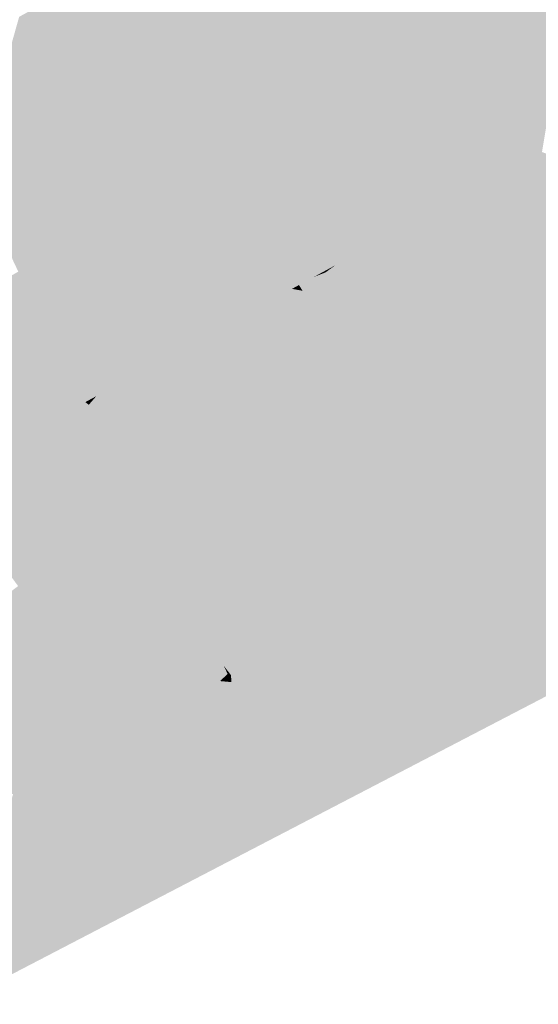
# Model space of a CAD drawing. Header units: metres. Extents: x 164696 to 183842, y 382615 to 387356.
# Tile 802 of 1056: x 182733.57 to 182735.34, y 386651.85 to 386655.22. Entities that reach past the tile are written whole.
import ezdxf

# ---------------------------------------------------------------- set-up
doc = ezdxf.new("R2010")
doc.units = ezdxf.units.M
doc.layers.add('C3D-SURFACE_TINSURFACE', color=7, linetype='Continuous')

msp = doc.modelspace()

# ---------------------------------------------------------------- linework, layer by layer
at = {"layer": 'C3D-SURFACE_TINSURFACE', "color": 11, "linetype": 'Continuous', "lineweight": -3, "true_color": 0xff8585}
for points in [[(182734.2919, 386655.1256), (182734.5322, 386655.7586), (182734.4949, 386655.7383)], [(182734.2919, 386655.1256), (182734.3035, 386655.0989), (182734.5322, 386655.7586)], [(182734.3035, 386655.0989), (182735.1917, 386655.5792), (182734.5322, 386655.7586)], [(182734.4204, 386655.6968), (182734.2623, 386655.1875), (182734.4577, 386655.7181)], [(182734.2919, 386655.1256), (182734.4577, 386655.7181), (182734.2623, 386655.1875)], [(182734.2919, 386655.1256), (182734.4949, 386655.7383), (182734.4577, 386655.7181)], [(182734.3832, 386655.6765), (182734.2316, 386655.2536), (182734.2623, 386655.1875)], [(182734.3832, 386655.6765), (182734.2623, 386655.1875), (182734.4204, 386655.6968)], [(182734.3035, 386655.0989), (182735.2277, 386655.5122), (182735.1917, 386655.5792)], [(182734.3035, 386655.0989), (182734.3151, 386655.0722), (182735.2277, 386655.5122)], [(182734.3151, 386655.0722), (182735.2409, 386655.4872), (182735.2277, 386655.5122)], [(182734.3151, 386655.0722), (182734.3268, 386655.0455), (182735.2409, 386655.4872)], [(182734.3268, 386655.0455), (182735.254, 386655.4622), (182735.2409, 386655.4872)], [(182734.3268, 386655.0455), (182734.3384, 386655.0188), (182735.254, 386655.4622)], [(182734.3384, 386655.0188), (182735.2671, 386655.4372), (182735.254, 386655.4622)], [(182734.3384, 386655.0188), (182734.3501, 386654.992), (182735.2671, 386655.4372)], [(182734.3501, 386654.992), (182735.2803, 386655.4122), (182735.2671, 386655.4372)], [(182734.3501, 386654.992), (182734.3617, 386654.9653), (182735.2803, 386655.4122)], [(182734.3617, 386654.9653), (182735.2934, 386655.3872), (182735.2803, 386655.4122)], [(182733.7875, 386655.3506), (182734.2623, 386655.1875), (182733.8247, 386655.3709)], [(182733.8247, 386655.3709), (182734.2623, 386655.1875), (182734.2316, 386655.2536)], [(182734.3617, 386654.9653), (182735.3065, 386655.3622), (182735.2934, 386655.3872)], [(182733.7502, 386655.3304), (182734.2623, 386655.1875), (182733.7875, 386655.3506)], [(182734.3617, 386654.9653), (182734.3816, 386654.9126), (182735.3065, 386655.3622)], [(182734.3816, 386654.9126), (182735.3197, 386655.3372), (182735.3065, 386655.3622)], [(182734.3816, 386654.9126), (182735.1317, 386654.6426), (182735.3197, 386655.3372)], [(182735.3328, 386655.3122), (182735.3197, 386655.3372), (182735.1317, 386654.6426)], [(182734.3035, 386655.0989), (182733.713, 386655.3102), (182733.6758, 386655.29)], [(182734.2919, 386655.1256), (182733.7502, 386655.3304), (182733.713, 386655.3102)], [(182734.3035, 386655.0989), (182734.2919, 386655.1256), (182733.713, 386655.3102)], [(182734.2919, 386655.1256), (182734.2623, 386655.1875), (182733.7502, 386655.3304)], [(182735.3328, 386655.3122), (182735.1317, 386654.6426), (182735.1689, 386654.6629)], [(182735.3328, 386655.3122), (182735.1689, 386654.6629), (182735.2062, 386654.6831)], [(182735.3509, 386655.2868), (182735.3328, 386655.3122), (182735.2062, 386654.6831)], [(182733.6386, 386655.2686), (182733.6013, 386655.2484), (182733.4379, 386654.601)], [(182733.6386, 386655.2686), (182733.4379, 386654.601), (182734.3384, 386655.0188)], [(182734.3151, 386655.0722), (182733.6758, 386655.29), (182733.6386, 386655.2686)], [(182734.3151, 386655.0722), (182733.6386, 386655.2686), (182734.3268, 386655.0455)], [(182733.6386, 386655.2686), (182734.3384, 386655.0188), (182734.3268, 386655.0455)], [(182734.3151, 386655.0722), (182734.3035, 386655.0989), (182733.6758, 386655.29)], [(182735.3863, 386655.2242), (182735.3509, 386655.2868), (182735.2062, 386654.6831)], [(182733.5641, 386655.2282), (182733.4044, 386654.6631), (182733.6013, 386655.2484)], [(182733.6013, 386655.2484), (182733.4044, 386654.6631), (182733.4379, 386654.601)], [(182735.3863, 386655.2242), (182735.2062, 386654.6831), (182735.2434, 386654.7033)], [(182735.3863, 386655.2242), (182735.2434, 386654.7033), (182735.2806, 386654.7236)], [(182735.4217, 386655.1615), (182735.3863, 386655.2242), (182735.2806, 386654.7236)], [(182735.4217, 386655.1615), (182735.2806, 386654.7236), (182735.3179, 386654.7438)], [(182735.4217, 386655.1615), (182735.3179, 386654.7438), (182735.3551, 386654.7651)], [(182734.3384, 386655.0188), (182733.4379, 386654.601), (182733.4558, 386654.5672)], [(182734.3384, 386655.0188), (182733.4558, 386654.5672), (182734.3501, 386654.992)], [(182734.3501, 386654.992), (182733.4558, 386654.5672), (182733.4737, 386654.5334)], [(182734.3501, 386654.992), (182733.4737, 386654.5334), (182734.3617, 386654.9653)], [(182734.3617, 386654.9653), (182733.4737, 386654.5334), (182734.3816, 386654.9126)], [(182734.3816, 386654.9126), (182733.4737, 386654.5334), (182733.4917, 386654.4996)], [(182734.3816, 386654.9126), (182733.4917, 386654.4996), (182733.5096, 386654.4658)], [(182734.3816, 386654.9126), (182733.5096, 386654.4658), (182734.4025, 386654.8585)], [(182734.3816, 386654.9126), (182735.0944, 386654.6224), (182735.1317, 386654.6426)], [(182734.3816, 386654.9126), (182734.4025, 386654.8585), (182735.0944, 386654.6224)], [(182734.4025, 386654.8585), (182733.5096, 386654.4658), (182733.5275, 386654.432)], [(182734.4025, 386654.8585), (182733.5275, 386654.432), (182734.4235, 386654.8045)], [(182734.4025, 386654.8585), (182735.0572, 386654.6022), (182735.0944, 386654.6224)], [(182734.4025, 386654.8585), (182734.4235, 386654.8045), (182735.0572, 386654.6022)], [(182734.4235, 386654.8045), (182733.5275, 386654.432), (182734.4375, 386654.7539)], [(182734.4235, 386654.8045), (182735.02, 386654.5808), (182735.0572, 386654.6022)], [(182734.4235, 386654.8045), (182734.9828, 386654.5606), (182735.02, 386654.5808)], [(182734.4235, 386654.8045), (182734.4488, 386654.7289), (182734.9828, 386654.5606)], [(182734.4235, 386654.8045), (182734.4375, 386654.7539), (182734.4488, 386654.7289)], [(182735.3551, 386654.7651), (182735.3179, 386654.7438), (182735.6856, 386654.6401)], [(182733.5434, 386654.3927), (182734.4375, 386654.7539), (182733.5275, 386654.432)], [(182733.5611, 386654.3554), (182734.4375, 386654.7539), (182733.5434, 386654.3927)], [(182733.5611, 386654.3554), (182734.2379, 386654.1538), (182734.4375, 386654.7539)], [(182734.4375, 386654.7539), (182734.2379, 386654.1538), (182734.4488, 386654.7289)], [(182734.4488, 386654.7289), (182734.2379, 386654.1538), (182734.2751, 386654.174)], [(182734.4488, 386654.7289), (182734.2751, 386654.174), (182734.4601, 386654.704)], [(182734.4488, 386654.7289), (182734.9455, 386654.5404), (182734.9828, 386654.5606)], [(182734.4488, 386654.7289), (182734.4601, 386654.704), (182734.9455, 386654.5404)], [(182735.3179, 386654.7438), (182735.2806, 386654.7236), (182735.7025, 386654.6086)], [(182735.3179, 386654.7438), (182735.7025, 386654.6086), (182735.6856, 386654.6401)], [(182734.4601, 386654.704), (182734.2751, 386654.174), (182734.3123, 386654.1943)], [(182734.4714, 386654.6791), (182734.4601, 386654.704), (182734.3123, 386654.1943)], [(182734.4601, 386654.704), (182734.4714, 386654.6791), (182734.9455, 386654.5404)], [(182735.2062, 386654.6831), (182735.744, 386654.5288), (182735.2434, 386654.7033)], [(182735.2806, 386654.7236), (182735.2434, 386654.7033), (182735.7232, 386654.5687)], [(182735.2434, 386654.7033), (182735.744, 386654.5288), (182735.7232, 386654.5687)], [(182735.2806, 386654.7236), (182735.7232, 386654.5687), (182735.7025, 386654.6086)], [(182734.4827, 386654.6541), (182734.4714, 386654.6791), (182734.3123, 386654.1943)], [(182734.4714, 386654.6791), (182734.9082, 386654.5202), (182734.9455, 386654.5404)], [(182734.4714, 386654.6791), (182734.4827, 386654.6541), (182734.9082, 386654.5202)], [(182735.7828, 386654.4557), (182735.1689, 386654.6629), (182735.1317, 386654.6426)], [(182735.2062, 386654.6831), (182735.1689, 386654.6629), (182735.7647, 386654.4888)], [(182735.7828, 386654.4557), (182735.7647, 386654.4888), (182735.1689, 386654.6629)], [(182735.2062, 386654.6831), (182735.7647, 386654.4888), (182735.744, 386654.5288)], [(182734.4827, 386654.6541), (182734.3123, 386654.1943), (182734.3496, 386654.2145)], [(182734.494, 386654.6292), (182734.4827, 386654.6541), (182734.3496, 386654.2145)], [(182734.494, 386654.6292), (182734.3496, 386654.2145), (182734.3868, 386654.2347)], [(182734.494, 386654.6292), (182734.3868, 386654.2347), (182734.5236, 386654.5623)], [(182734.4827, 386654.6541), (182734.871, 386654.4999), (182734.9082, 386654.5202)], [(182734.494, 386654.6292), (182734.871, 386654.4999), (182734.4827, 386654.6541)], [(182734.494, 386654.6292), (182734.8337, 386654.4797), (182734.871, 386654.4999)], [(182734.494, 386654.6292), (182734.5236, 386654.5623), (182734.8337, 386654.4797)], [(182735.8009, 386654.4215), (182735.1317, 386654.6426), (182735.0944, 386654.6224)], [(182735.8009, 386654.4215), (182735.7828, 386654.4557), (182735.1317, 386654.6426)], [(182735.5581, 386653.6615), (182735.0572, 386654.6022), (182735.02, 386654.5808)], [(182735.5954, 386653.6817), (182735.0944, 386654.6224), (182735.0572, 386654.6022)], [(182735.5581, 386653.6615), (182735.5954, 386653.6817), (182735.0572, 386654.6022)], [(182735.819, 386654.3873), (182735.0944, 386654.6224), (182735.5954, 386653.6817)], [(182735.819, 386654.3873), (182735.8009, 386654.4215), (182735.0944, 386654.6224)], [(182734.5236, 386654.5623), (182734.3868, 386654.2347), (182734.4241, 386654.2549)], [(182734.5236, 386654.5623), (182734.4241, 386654.2549), (182734.4614, 386654.2752)], [(182734.5546, 386654.4966), (182734.5236, 386654.5623), (182734.4614, 386654.2752)], [(182734.5236, 386654.5623), (182734.7965, 386654.4595), (182734.8337, 386654.4797)], [(182734.5236, 386654.5623), (182734.5546, 386654.4966), (182734.7965, 386654.4595)], [(182734.786, 386653.9531), (182734.9828, 386654.5606), (182734.7698, 386653.987)], [(182734.7698, 386653.987), (182734.9828, 386654.5606), (182734.9455, 386654.5404)], [(182734.786, 386653.9531), (182734.8022, 386653.9192), (182734.9828, 386654.5606)], [(182734.8022, 386653.9192), (182734.8185, 386653.8853), (182735.02, 386654.5808)], [(182734.8022, 386653.9192), (182735.02, 386654.5808), (182734.9828, 386654.5606)], [(182734.8185, 386653.8853), (182735.5581, 386653.6615), (182735.02, 386654.5808)], [(182734.7698, 386653.987), (182734.9455, 386654.5404), (182734.9082, 386654.5202)], [(182734.5546, 386654.4966), (182734.4614, 386654.2752), (182734.48, 386654.2858)], [(182734.5546, 386654.4966), (182734.48, 386654.2858), (182734.5166, 386654.3608)], [(182734.5791, 386654.4422), (182734.5546, 386654.4966), (182734.5166, 386654.3608)], [(182734.5546, 386654.4966), (182734.7593, 386654.4392), (182734.7965, 386654.4595)], [(182734.7221, 386654.4179), (182734.7593, 386654.4392), (182734.5546, 386654.4966)], [(182734.7221, 386654.4179), (182734.5546, 386654.4966), (182734.5791, 386654.4422)], [(182734.7243, 386654.0778), (182734.744, 386654.039), (182734.871, 386654.4999)], [(182734.7243, 386654.0778), (182734.871, 386654.4999), (182734.8337, 386654.4797)], [(182734.7698, 386653.987), (182734.9082, 386654.5202), (182734.744, 386654.039)], [(182734.744, 386654.039), (182734.9082, 386654.5202), (182734.871, 386654.4999)], [(182734.6846, 386654.1674), (182734.7046, 386654.1166), (182734.7965, 386654.4595)], [(182734.6846, 386654.1674), (182734.7965, 386654.4595), (182734.7593, 386654.4392)], [(182734.7046, 386654.1166), (182734.7243, 386654.0778), (182734.8337, 386654.4797)], [(182734.7046, 386654.1166), (182734.8337, 386654.4797), (182734.7965, 386654.4595)], [(182734.5791, 386654.4422), (182734.5166, 386654.3608), (182734.5245, 386654.3434)], [(182734.5791, 386654.4422), (182734.5245, 386654.3434), (182734.5225, 386654.3095)], [(182734.5791, 386654.4422), (182734.5225, 386654.3095), (182734.5358, 386654.3167)], [(182734.5905, 386654.4124), (182734.5791, 386654.4422), (182734.5358, 386654.3167)], [(182734.7221, 386654.4179), (182734.5791, 386654.4422), (182734.6848, 386654.3977)], [(182734.6848, 386654.3977), (182734.5791, 386654.4422), (182734.5905, 386654.4124)], [(182734.6608, 386654.2194), (182734.6846, 386654.1674), (182734.7593, 386654.4392)], [(182734.6608, 386654.2194), (182734.7593, 386654.4392), (182734.7221, 386654.4179)], [(182734.5905, 386654.4124), (182734.5358, 386654.3167), (182734.573, 386654.337)], [(182734.6019, 386654.3826), (182734.5905, 386654.4124), (182734.573, 386654.337)], [(182734.6848, 386654.3977), (182734.5905, 386654.4124), (182734.6475, 386654.3774)], [(182734.5905, 386654.4124), (182734.6019, 386654.3826), (182734.6475, 386654.3774)], [(182734.6247, 386654.3231), (182734.6371, 386654.2714), (182734.6848, 386654.3977)], [(182734.6247, 386654.3231), (182734.6848, 386654.3977), (182734.6475, 386654.3774)], [(182734.6371, 386654.2714), (182734.6608, 386654.2194), (182734.6848, 386654.3977)], [(182734.6608, 386654.2194), (182734.7221, 386654.4179), (182734.6848, 386654.3977)], [(182734.6019, 386654.3826), (182734.573, 386654.337), (182734.6103, 386654.3572)], [(182734.6133, 386654.3528), (182734.6103, 386654.3572), (182734.573, 386654.337)], [(182734.6019, 386654.3826), (182734.6103, 386654.3572), (182734.6475, 386654.3774)], [(182734.6133, 386654.3528), (182734.6475, 386654.3774), (182734.6103, 386654.3572)], [(182734.6247, 386654.3231), (182734.6475, 386654.3774), (182734.6133, 386654.3528)], [(182733.5611, 386654.3554), (182733.1085, 386654.1), (182733.5788, 386654.3182)], [(182733.5611, 386654.3554), (182733.5788, 386654.3182), (182734.2007, 386654.1336)], [(182733.5611, 386654.3554), (182734.2007, 386654.1336), (182734.2379, 386654.1538)], [(182734.6371, 386654.2714), (182734.573, 386654.337), (182734.5358, 386654.3167)], [(182734.6247, 386654.3231), (182734.6133, 386654.3528), (182734.573, 386654.337)], [(182734.6371, 386654.2714), (182734.6247, 386654.3231), (182734.573, 386654.337)], [(182733.5788, 386654.3182), (182733.1085, 386654.1), (182733.1222, 386654.0766)], [(182733.5788, 386654.3182), (182733.1222, 386654.0766), (182733.1359, 386654.0531)], [(182733.5966, 386654.281), (182733.5788, 386654.3182), (182733.1359, 386654.0531)], [(182733.5788, 386654.3182), (182734.1634, 386654.1122), (182734.2007, 386654.1336)], [(182733.5966, 386654.281), (182734.1634, 386654.1122), (182733.5788, 386654.3182)], [(182734.6371, 386654.2714), (182734.5358, 386654.3167), (182734.5225, 386654.3095)], [(182734.6371, 386654.2714), (182734.5225, 386654.3095), (182734.5352, 386654.2899)], [(182734.6371, 386654.2714), (182734.5352, 386654.2899), (182734.5442, 386654.2748)], [(182733.5966, 386654.281), (182733.1359, 386654.0531), (182733.1496, 386654.0297)], [(182733.6143, 386654.2437), (182733.5966, 386654.281), (182733.1496, 386654.0297)], [(182733.5966, 386654.281), (182734.1261, 386654.092), (182734.1634, 386654.1122)], [(182733.6143, 386654.2437), (182734.1261, 386654.092), (182733.5966, 386654.281)], [(182734.6846, 386654.1674), (182734.4614, 386654.2752), (182734.4241, 386654.2549)], [(182734.6608, 386654.2194), (182734.48, 386654.2858), (182734.4614, 386654.2752)], [(182734.6846, 386654.1674), (182734.6608, 386654.2194), (182734.4614, 386654.2752)], [(182734.6608, 386654.2194), (182734.5442, 386654.2748), (182734.48, 386654.2858)], [(182734.6371, 386654.2714), (182734.5442, 386654.2748), (182734.6608, 386654.2194)], [(182733.6143, 386654.2437), (182733.1496, 386654.0297), (182733.1698, 386653.9918)], [(182733.6321, 386654.2065), (182733.6143, 386654.2437), (182733.1698, 386653.9918)], [(182733.6143, 386654.2437), (182734.0889, 386654.0718), (182734.1261, 386654.092)], [(182733.6143, 386654.2437), (182733.6321, 386654.2065), (182734.0889, 386654.0718)], [(182734.7046, 386654.1166), (182734.3868, 386654.2347), (182734.3496, 386654.2145)], [(182734.7046, 386654.1166), (182734.4241, 386654.2549), (182734.3868, 386654.2347)], [(182734.6846, 386654.1674), (182734.4241, 386654.2549), (182734.7046, 386654.1166)], [(182733.6321, 386654.2065), (182733.1698, 386653.9918), (182733.1868, 386653.9614)], [(182733.6321, 386654.2065), (182733.1868, 386653.9614), (182733.6498, 386654.1693)], [(182733.6321, 386654.2065), (182734.0516, 386654.0515), (182734.0889, 386654.0718)], [(182733.6321, 386654.2065), (182733.6498, 386654.1693), (182734.0516, 386654.0515)], [(182734.744, 386654.039), (182734.3123, 386654.1943), (182734.2751, 386654.174)], [(182734.7243, 386654.0778), (182734.3496, 386654.2145), (182734.3123, 386654.1943)], [(182734.744, 386654.039), (182734.7243, 386654.0778), (182734.3123, 386654.1943)], [(182734.7046, 386654.1166), (182734.3496, 386654.2145), (182734.7243, 386654.0778)], [(182733.1868, 386653.9614), (182733.2038, 386653.931), (182733.6498, 386654.1693)], [(182733.6498, 386654.1693), (182733.2038, 386653.931), (182733.2207, 386653.9007)], [(182733.6498, 386654.1693), (182733.2207, 386653.9007), (182733.6679, 386654.1383)], [(182734.0516, 386654.0515), (182733.6498, 386654.1693), (182733.6679, 386654.1383)], [(182734.7698, 386653.987), (182734.2751, 386654.174), (182734.2379, 386654.1538)], [(182734.7698, 386653.987), (182734.744, 386654.039), (182734.2751, 386654.174)], [(182733.2207, 386653.9007), (182733.5675, 386653.7863), (182733.6679, 386654.1383)], [(182733.6861, 386654.1052), (182733.6679, 386654.1383), (182733.5675, 386653.7863)], [(182734.0144, 386654.0313), (182734.0516, 386654.0515), (182733.6679, 386654.1383)], [(182734.0144, 386654.0313), (182733.6679, 386654.1383), (182733.6861, 386654.1052)], [(182734.8022, 386653.9192), (182734.2007, 386654.1336), (182734.1634, 386654.1122)], [(182734.786, 386653.9531), (182734.2379, 386654.1538), (182734.2007, 386654.1336)], [(182734.8022, 386653.9192), (182734.786, 386653.9531), (182734.2007, 386654.1336)], [(182734.786, 386653.9531), (182734.7698, 386653.987), (182734.2379, 386654.1538)], [(182733.6047, 386653.8077), (182733.6861, 386654.1052), (182733.5675, 386653.7863)], [(182733.7042, 386654.0721), (182733.6861, 386654.1052), (182733.6047, 386653.8077)], [(182734.0144, 386654.0313), (182733.6861, 386654.1052), (182733.9772, 386654.0111)], [(182733.7042, 386654.0721), (182733.9772, 386654.0111), (182733.6861, 386654.1052)], [(182733.9612, 386653.5846), (182733.9779, 386653.5498), (182734.1261, 386654.092)], [(182733.9612, 386653.5846), (182734.1261, 386654.092), (182734.0889, 386654.0718)], [(182733.9958, 386653.5151), (182734.1634, 386654.1122), (182733.9779, 386653.5498)], [(182733.9779, 386653.5498), (182734.1634, 386654.1122), (182734.1261, 386654.092)], [(182733.9958, 386653.5151), (182734.8022, 386653.9192), (182734.1634, 386654.1122)], [(182733.7042, 386654.0721), (182733.6047, 386653.8077), (182733.642, 386653.8279)], [(182733.7223, 386654.039), (182733.7042, 386654.0721), (182733.642, 386653.8279)], [(182733.7042, 386654.0721), (182733.94, 386653.9908), (182733.9772, 386654.0111)], [(182733.7223, 386654.039), (182733.94, 386653.9908), (182733.7042, 386654.0721)], [(182733.9416, 386653.6252), (182733.9612, 386653.5846), (182734.0889, 386654.0718)], [(182733.9416, 386653.6252), (182734.0889, 386654.0718), (182734.0516, 386654.0515)], [(182733.7223, 386654.039), (182733.642, 386653.8279), (182733.6793, 386653.8481)], [(182733.7405, 386654.006), (182733.7223, 386654.039), (182733.6793, 386653.8481)], [(182733.7223, 386654.039), (182733.9027, 386653.9706), (182733.94, 386653.9908)], [(182733.7223, 386654.039), (182733.7405, 386654.006), (182733.9027, 386653.9706)], [(182734.0144, 386654.0313), (182733.9025, 386653.7064), (182733.922, 386653.6658)], [(182734.0144, 386654.0313), (182733.9772, 386654.0111), (182733.9025, 386653.7064)], [(182733.9416, 386653.6252), (182734.0516, 386654.0515), (182733.922, 386653.6658)], [(182734.0144, 386654.0313), (182733.922, 386653.6658), (182734.0516, 386654.0515)], [(182733.7405, 386654.006), (182733.6793, 386653.8481), (182733.7165, 386653.8684)], [(182733.7405, 386654.006), (182733.7165, 386653.8684), (182733.7586, 386653.9729)], [(182733.7405, 386654.006), (182733.8654, 386653.9493), (182733.9027, 386653.9706)], [(182733.7405, 386654.006), (182733.7586, 386653.9729), (182733.8654, 386653.9493)], [(182733.8829, 386653.7469), (182733.94, 386653.9908), (182733.8668, 386653.7849)], [(182733.94, 386653.9908), (182733.9027, 386653.9706), (182733.8668, 386653.7849)], [(182733.8829, 386653.7469), (182733.9025, 386653.7064), (182733.9772, 386654.0111)], [(182733.8829, 386653.7469), (182733.9772, 386654.0111), (182733.94, 386653.9908)], [(182733.7586, 386653.9729), (182733.7165, 386653.8684), (182733.7537, 386653.8886)], [(182733.7586, 386653.9729), (182733.7537, 386653.8886), (182733.781, 386653.9375)], [(182733.7586, 386653.9729), (182733.8282, 386653.929), (182733.8654, 386653.9493)], [(182733.7586, 386653.9729), (182733.781, 386653.9375), (182733.8282, 386653.929)], [(182733.9027, 386653.9706), (182733.8453, 386653.8231), (182733.8668, 386653.7849)], [(182733.9027, 386653.9706), (182733.8654, 386653.9493), (182733.8453, 386653.8231)], [(182733.781, 386653.9375), (182733.7537, 386653.8886), (182733.7909, 386653.9088)], [(182733.781, 386653.9375), (182733.7909, 386653.9088), (182733.8282, 386653.929)], [(182733.8282, 386653.929), (182733.7909, 386653.9088), (182733.8024, 386653.8994)], [(182733.8282, 386653.929), (182733.8024, 386653.8994), (182733.8239, 386653.8612)], [(182733.8654, 386653.9493), (182733.8239, 386653.8612), (182733.8453, 386653.8231)], [(182733.8282, 386653.929), (182733.8239, 386653.8612), (182733.8654, 386653.9493)], [(182734.8022, 386653.9192), (182733.9958, 386653.5151), (182734.8185, 386653.8853)], [(182733.2207, 386653.9007), (182733.5303, 386653.7661), (182733.5675, 386653.7863)], [(182733.7537, 386653.8886), (182733.7165, 386653.8684), (182733.8239, 386653.8612)], [(182733.7909, 386653.9088), (182733.7537, 386653.8886), (182733.8024, 386653.8994)], [(182733.7537, 386653.8886), (182733.8239, 386653.8612), (182733.8024, 386653.8994)], [(182734.0138, 386653.4804), (182734.8185, 386653.8853), (182733.9958, 386653.5151)], [(182734.0138, 386653.4804), (182734.837, 386653.835), (182734.8185, 386653.8853)], [(182734.8185, 386653.8853), (182734.837, 386653.835), (182734.8544, 386653.8009)], [(182735.4835, 386653.621), (182734.8185, 386653.8853), (182734.8544, 386653.8009)], [(182735.4835, 386653.621), (182735.5207, 386653.6413), (182734.8185, 386653.8853)], [(182735.5207, 386653.6413), (182735.5581, 386653.6615), (182734.8185, 386653.8853)], [(182733.7165, 386653.8684), (182733.6793, 386653.8481), (182733.8453, 386653.8231)], [(182733.7165, 386653.8684), (182733.8453, 386653.8231), (182733.8239, 386653.8612)], [(182733.8829, 386653.7469), (182733.642, 386653.8279), (182733.6047, 386653.8077)], [(182733.8829, 386653.7469), (182733.6793, 386653.8481), (182733.642, 386653.8279)], [(182733.6793, 386653.8481), (182733.8668, 386653.7849), (182733.8453, 386653.8231)], [(182733.8829, 386653.7469), (182733.8668, 386653.7849), (182733.6793, 386653.8481)], [(182734.0317, 386653.4457), (182734.837, 386653.835), (182734.0138, 386653.4804)], [(182734.0497, 386653.4111), (182734.837, 386653.835), (182734.0317, 386653.4457)], [(182734.0497, 386653.4111), (182734.8544, 386653.8009), (182734.837, 386653.835)], [(182733.45, 386653.4615), (182733.922, 386653.6658), (182733.5675, 386653.7863)], [(182733.45, 386653.4615), (182733.5675, 386653.7863), (182733.5303, 386653.7661)], [(182733.9025, 386653.7064), (182733.6047, 386653.8077), (182733.5675, 386653.7863)], [(182733.9025, 386653.7064), (182733.5675, 386653.7863), (182733.922, 386653.6658)], [(182733.9025, 386653.7064), (182733.8829, 386653.7469), (182733.6047, 386653.8077)], [(182734.0497, 386653.4111), (182734.0873, 386653.3495), (182734.8544, 386653.8009)], [(182734.0873, 386653.3495), (182734.8718, 386653.7667), (182734.8544, 386653.8009)], [(182735.4461, 386653.6008), (182734.8544, 386653.8009), (182734.8718, 386653.7667)], [(182735.4461, 386653.6008), (182735.4835, 386653.621), (182734.8544, 386653.8009)], [(182734.7, 386653.1962), (182734.8718, 386653.7667), (182734.0873, 386653.3495)], [(182734.7, 386653.1962), (182734.8935, 386653.7126), (182734.8718, 386653.7667)], [(182735.3715, 386653.5604), (182734.8718, 386653.7667), (182734.9074, 386653.6882)], [(182734.8718, 386653.7667), (182734.8935, 386653.7126), (182734.9074, 386653.6882)], [(182735.3715, 386653.5604), (182735.4089, 386653.5806), (182734.8718, 386653.7667)], [(182735.4461, 386653.6008), (182734.8718, 386653.7667), (182735.4089, 386653.5806)], [(182734.7, 386653.1962), (182734.7373, 386653.2164), (182734.8935, 386653.7126)], [(182734.7373, 386653.2164), (182734.7746, 386653.2367), (182734.8935, 386653.7126)], [(182734.7746, 386653.2367), (182734.9074, 386653.6882), (182734.8935, 386653.7126)], [(182734.7746, 386653.2367), (182734.9212, 386653.6638), (182734.9074, 386653.6882)], [(182735.3715, 386653.5604), (182734.9074, 386653.6882), (182734.9212, 386653.6638)], [(182733.9416, 386653.6252), (182733.922, 386653.6658), (182733.45, 386653.4615)], [(182734.7746, 386653.2367), (182734.8119, 386653.2569), (182734.9212, 386653.6638)], [(182734.8119, 386653.2569), (182734.9351, 386653.6394), (182734.9212, 386653.6638)], [(182735.3342, 386653.5401), (182734.9212, 386653.6638), (182734.9351, 386653.6394)], [(182735.3342, 386653.5401), (182735.3715, 386653.5604), (182734.9212, 386653.6638)], [(182733.9416, 386653.6252), (182733.45, 386653.4615), (182733.4878, 386653.378)], [(182733.5023, 386653.3582), (182733.9416, 386653.6252), (182733.4878, 386653.378)], [(182733.5023, 386653.3582), (182733.5169, 386653.3383), (182733.9416, 386653.6252)], [(182733.5169, 386653.3383), (182733.9612, 386653.5846), (182733.9416, 386653.6252)], [(182734.8492, 386653.2771), (182734.9351, 386653.6394), (182734.8119, 386653.2569)], [(182734.8492, 386653.2771), (182734.9604, 386653.6021), (182734.9351, 386653.6394)], [(182735.3342, 386653.5401), (182734.9351, 386653.6394), (182734.9604, 386653.6021)], [(182733.5169, 386653.3383), (182733.5314, 386653.3185), (182733.9612, 386653.5846)], [(182733.5314, 386653.3185), (182733.9779, 386653.5498), (182733.9612, 386653.5846)], [(182734.8866, 386653.2974), (182734.9604, 386653.6021), (182734.8492, 386653.2771)], [(182734.8866, 386653.2974), (182734.973, 386653.5785), (182734.9604, 386653.6021)], [(182735.2596, 386653.4997), (182734.9604, 386653.6021), (182735.0545, 386653.5026)], [(182735.2596, 386653.4997), (182735.2969, 386653.5199), (182734.9604, 386653.6021)], [(182735.2969, 386653.5199), (182735.3342, 386653.5401), (182734.9604, 386653.6021)], [(182734.9604, 386653.6021), (182734.973, 386653.5785), (182735.0545, 386653.5026)], [(182733.5314, 386653.3185), (182733.5459, 386653.2986), (182733.9779, 386653.5498)], [(182733.5459, 386653.2986), (182733.5935, 386653.246), (182733.9779, 386653.5498)], [(182733.5935, 386653.246), (182733.9958, 386653.5151), (182733.9779, 386653.5498)], [(182734.8866, 386653.2974), (182734.9238, 386653.3176), (182734.973, 386653.5785)], [(182734.9238, 386653.3176), (182734.9949, 386653.5368), (182734.973, 386653.5785)], [(182734.973, 386653.5785), (182734.9949, 386653.5368), (182735.0545, 386653.5026)], [(182735.3342, 386653.5401), (182736.3798, 386653.4269), (182735.3715, 386653.5604)], [(182734.0138, 386653.4804), (182733.9958, 386653.5151), (182733.5935, 386653.246)], [(182734.9612, 386653.3378), (182734.9949, 386653.5368), (182734.9238, 386653.3176)], [(182734.9612, 386653.3378), (182734.9984, 386653.3581), (182734.9949, 386653.5368)], [(182734.9984, 386653.3581), (182735.0358, 386653.3783), (182734.9949, 386653.5368)], [(182735.0358, 386653.3783), (182735.0545, 386653.5026), (182734.9949, 386653.5368)], [(182735.2596, 386653.4997), (182736.3798, 386653.4269), (182735.2969, 386653.5199)], [(182735.2969, 386653.5199), (182736.3798, 386653.4269), (182735.3342, 386653.5401)], [(182734.0138, 386653.4804), (182733.5935, 386653.246), (182733.6336, 386653.1919)], [(182734.0317, 386653.4457), (182734.0138, 386653.4804), (182733.6336, 386653.1919)], [(182735.0358, 386653.3783), (182735.0731, 386653.3985), (182735.0545, 386653.5026)], [(182735.0731, 386653.3985), (182735.1104, 386653.4187), (182735.0545, 386653.5026)], [(182735.1104, 386653.4187), (182735.1477, 386653.439), (182735.0545, 386653.5026)], [(182735.1477, 386653.439), (182735.185, 386653.4592), (182735.0545, 386653.5026)], [(182735.2223, 386653.4794), (182735.0545, 386653.5026), (182735.185, 386653.4592)], [(182735.2223, 386653.4794), (182735.2596, 386653.4997), (182735.0545, 386653.5026)], [(182735.2223, 386653.4794), (182736.3798, 386653.4269), (182735.2596, 386653.4997)], [(182735.1477, 386653.439), (182734.541, 386652.5289), (182735.185, 386653.4592)], [(182735.185, 386653.4592), (182734.541, 386652.5289), (182736.3798, 386653.4269)], [(182735.2223, 386653.4794), (182735.185, 386653.4592), (182736.3798, 386653.4269)], [(182733.3414, 386651.8467), (182736.3798, 386653.4269), (182734.541, 386652.5289)], [(182734.0317, 386653.4457), (182733.6336, 386653.1919), (182733.6936, 386653.1372)], [(182734.0497, 386653.4111), (182734.0317, 386653.4457), (182733.6936, 386653.1372)], [(182735.1104, 386653.4187), (182734.541, 386652.5289), (182735.1477, 386653.439)], [(182735.0731, 386653.3985), (182734.541, 386652.5289), (182735.1104, 386653.4187)], [(182734.0497, 386653.4111), (182733.6936, 386653.1372), (182734.0676, 386653.3764)], [(182734.0497, 386653.4111), (182734.0676, 386653.3764), (182734.0873, 386653.3495)], [(182735.0358, 386653.3783), (182734.541, 386652.5289), (182735.0731, 386653.3985)], [(182734.0676, 386653.3764), (182733.6936, 386653.1372), (182733.7092, 386653.1113)], [(182734.0676, 386653.3764), (182733.7092, 386653.1113), (182734.0873, 386653.3495)], [(182734.0873, 386653.3495), (182733.7092, 386653.1113), (182734.1081, 386653.3134)], [(182734.0873, 386653.3495), (182734.1081, 386653.3134), (182734.6627, 386653.176)], [(182734.7, 386653.1962), (182734.0873, 386653.3495), (182734.6627, 386653.176)], [(182734.9984, 386653.3581), (182734.541, 386652.5289), (182735.0358, 386653.3783)], [(182734.9612, 386653.3378), (182734.541, 386652.5289), (182734.9984, 386653.3581)], [(182734.1081, 386653.3134), (182733.7092, 386653.1113), (182733.7248, 386653.0854)], [(182734.1081, 386653.3134), (182733.7248, 386653.0854), (182733.7404, 386653.0596)], [(182734.129, 386653.2774), (182734.1081, 386653.3134), (182733.7404, 386653.0596)], [(182734.129, 386653.2774), (182734.6254, 386653.1558), (182734.1081, 386653.3134)], [(182734.6254, 386653.1558), (182734.6627, 386653.176), (182734.1081, 386653.3134)], [(182734.9612, 386653.3378), (182734.9238, 386653.3176), (182734.541, 386652.5289)], [(182734.8866, 386653.2974), (182734.541, 386652.5289), (182734.9238, 386653.3176)], [(182732.8421, 386652.7334), (182733.6336, 386653.1919), (182733.5604, 386653.2788)], [(182733.5604, 386653.2788), (182733.5935, 386653.246), (182733.5459, 386653.2986)], [(182733.5604, 386653.2788), (182733.6336, 386653.1919), (182733.5935, 386653.246)], [(182734.129, 386653.2774), (182733.7404, 386653.0596), (182733.7749, 386653.013)], [(182734.1499, 386653.2413), (182734.129, 386653.2774), (182733.7749, 386653.013)], [(182734.129, 386653.2774), (182734.1499, 386653.2413), (182734.5881, 386653.1355)], [(182734.129, 386653.2774), (182734.5881, 386653.1355), (182734.6254, 386653.1558)], [(182734.8866, 386653.2974), (182734.8492, 386653.2771), (182734.541, 386652.5289)], [(182734.8492, 386653.2771), (182734.8119, 386653.2569), (182734.541, 386652.5289)], [(182734.7746, 386653.2367), (182734.541, 386652.5289), (182734.8119, 386653.2569)], [(182734.1691, 386653.2044), (182734.1499, 386653.2413), (182733.7749, 386653.013)], [(182734.1691, 386653.2044), (182734.5508, 386653.1153), (182734.1499, 386653.2413)], [(182734.1499, 386653.2413), (182734.5508, 386653.1153), (182734.5881, 386653.1355)], [(182734.7373, 386653.2164), (182734.541, 386652.5289), (182734.7746, 386653.2367)], [(182734.7, 386653.1962), (182734.541, 386652.5289), (182734.7373, 386653.2164)], [(182732.8421, 386652.7334), (182733.4689, 386652.5275), (182733.6336, 386653.1919)], [(182733.6336, 386653.1919), (182733.4689, 386652.5275), (182733.5061, 386652.5477)], [(182733.6336, 386653.1919), (182733.5061, 386652.5477), (182733.5435, 386652.568)], [(182733.6336, 386653.1919), (182733.5435, 386652.568), (182733.5808, 386652.5882)], [(182733.6336, 386653.1919), (182733.5808, 386652.5882), (182733.7248, 386653.0854)], [(182733.6336, 386653.1919), (182733.7092, 386653.1113), (182733.6936, 386653.1372)], [(182733.6336, 386653.1919), (182733.7248, 386653.0854), (182733.7092, 386653.1113)], [(182734.1691, 386653.2044), (182733.7749, 386653.013), (182733.7957, 386652.9721)], [(182734.1981, 386653.1473), (182734.1691, 386653.2044), (182733.7957, 386652.9721)], [(182734.1691, 386653.2044), (182734.1981, 386653.1473), (182734.4761, 386653.0748)], [(182734.1691, 386653.2044), (182734.4761, 386653.0748), (182734.5135, 386653.0951)], [(182734.1691, 386653.2044), (182734.5135, 386653.0951), (182734.5508, 386653.1153)], [(182734.7, 386653.1962), (182734.6627, 386653.176), (182734.541, 386652.5289)], [(182734.1981, 386653.1473), (182733.7957, 386652.9721), (182734.1031, 386652.8714)], [(182734.1981, 386653.1473), (182734.1031, 386652.8714), (182734.1404, 386652.8928)], [(182734.2271, 386653.0902), (182734.1981, 386653.1473), (182734.1404, 386652.8928)], [(182734.1981, 386653.1473), (182734.2271, 386653.0902), (182734.4389, 386653.0546)], [(182734.1981, 386653.1473), (182734.4389, 386653.0546), (182734.4761, 386653.0748)], [(182734.6254, 386653.1558), (182734.5881, 386653.1355), (182734.4867, 386652.6049)], [(182734.6254, 386653.1558), (182734.4867, 386652.6049), (182734.5139, 386652.5669)], [(182734.6254, 386653.1558), (182734.5139, 386652.5669), (182734.6627, 386653.176)], [(182734.6627, 386653.176), (182734.5139, 386652.5669), (182734.541, 386652.5289)], [(182734.5135, 386653.0951), (182734.4105, 386652.7291), (182734.5508, 386653.1153)], [(182734.5508, 386653.1153), (182734.4105, 386652.7291), (182734.4342, 386652.6789)], [(182734.5881, 386653.1355), (182734.5508, 386653.1153), (182734.4342, 386652.6789)], [(182734.5881, 386653.1355), (182734.4342, 386652.6789), (182734.4867, 386652.6049)], [(182733.5808, 386652.5882), (182733.6181, 386652.6084), (182733.7248, 386653.0854)], [(182733.6181, 386652.6084), (182733.7404, 386653.0596), (182733.7248, 386653.0854)], [(182734.2271, 386653.0902), (182734.1404, 386652.8928), (182734.1777, 386652.913)], [(182734.2271, 386653.0902), (182734.1777, 386652.913), (182734.215, 386652.9332)], [(182734.2271, 386653.0902), (182734.215, 386652.9332), (182734.2561, 386653.0331)], [(182734.2271, 386653.0902), (182734.2561, 386653.0331), (182734.3642, 386653.0141)], [(182734.2271, 386653.0902), (182734.3642, 386653.0141), (182734.4015, 386653.0344)], [(182734.2271, 386653.0902), (182734.4015, 386653.0344), (182734.4389, 386653.0546)], [(182734.4761, 386653.0748), (182734.3907, 386652.7717), (182734.5135, 386653.0951)], [(182734.5135, 386653.0951), (182734.3907, 386652.7717), (182734.4105, 386652.7291)], [(182733.6181, 386652.6084), (182733.6554, 386652.6287), (182733.7404, 386653.0596)], [(182733.6554, 386652.6287), (182733.8048, 386652.8915), (182733.7404, 386653.0596)], [(182733.7404, 386653.0596), (182733.8048, 386652.8915), (182733.7749, 386653.013)], [(182734.4015, 386653.0344), (182734.3575, 386652.8281), (182734.4389, 386653.0546)], [(182734.4389, 386653.0546), (182734.3575, 386652.8281), (182734.3907, 386652.7717)], [(182734.4389, 386653.0546), (182734.3907, 386652.7717), (182734.4761, 386653.0748)], [(182733.7749, 386653.013), (182733.8048, 386652.8915), (182733.7957, 386652.9721)], [(182734.265, 386653.0061), (182734.2561, 386653.0331), (182734.215, 386652.9332)], [(182734.2561, 386653.0331), (182734.265, 386653.0061), (182734.3269, 386652.9939)], [(182734.2561, 386653.0331), (182734.3269, 386652.9939), (182734.3642, 386653.0141)], [(182734.3179, 386652.8937), (182734.3642, 386653.0141), (182734.3269, 386652.9939)], [(182734.3642, 386653.0141), (182734.3179, 386652.8937), (182734.3312, 386652.8655)], [(182734.3642, 386653.0141), (182734.3312, 386652.8655), (182734.4015, 386653.0344)], [(182734.4015, 386653.0344), (182734.3312, 386652.8655), (182734.3575, 386652.8281)], [(182734.265, 386653.0061), (182734.215, 386652.9332), (182734.2523, 386652.9535)], [(182734.2782, 386652.978), (182734.265, 386653.0061), (182734.2523, 386652.9535)], [(182734.2914, 386652.9499), (182734.2782, 386652.978), (182734.2523, 386652.9535)], [(182734.265, 386653.0061), (182734.2782, 386652.978), (182734.2896, 386652.9737)], [(182734.265, 386653.0061), (182734.2896, 386652.9737), (182734.3269, 386652.9939)], [(182734.2782, 386652.978), (182734.2914, 386652.9499), (182734.2896, 386652.9737)], [(182734.2914, 386652.9499), (182734.3269, 386652.9939), (182734.2896, 386652.9737)], [(182734.2914, 386652.9499), (182734.3047, 386652.9218), (182734.3269, 386652.9939)], [(182734.3047, 386652.9218), (182734.3179, 386652.8937), (182734.3269, 386652.9939)], [(182734.0284, 386652.831), (182733.7957, 386652.9721), (182733.8225, 386652.8671)], [(182734.0658, 386652.8512), (182733.7957, 386652.9721), (182734.0284, 386652.831)], [(182734.0658, 386652.8512), (182734.1031, 386652.8714), (182733.7957, 386652.9721)], [(182733.8225, 386652.8671), (182733.7957, 386652.9721), (182733.8048, 386652.8915)], [(182734.215, 386652.9332), (182734.3047, 386652.9218), (182734.2523, 386652.9535)], [(182734.2914, 386652.9499), (182734.2523, 386652.9535), (182734.3047, 386652.9218)], [(182734.1404, 386652.8928), (182734.3312, 386652.8655), (182734.1777, 386652.913)], [(182734.1777, 386652.913), (182734.3179, 386652.8937), (182734.215, 386652.9332)], [(182734.1777, 386652.913), (182734.3312, 386652.8655), (182734.3179, 386652.8937)], [(182734.215, 386652.9332), (182734.3179, 386652.8937), (182734.3047, 386652.9218)], [(182733.6554, 386652.6287), (182733.6927, 386652.6489), (182733.8048, 386652.8915)], [(182733.73, 386652.6691), (182733.8048, 386652.8915), (182733.6927, 386652.6489)], [(182733.73, 386652.6691), (182733.7673, 386652.6893), (182733.8048, 386652.8915)], [(182733.7673, 386652.6893), (182733.8225, 386652.8671), (182733.8048, 386652.8915)], [(182734.1031, 386652.8714), (182734.3575, 386652.8281), (182734.1404, 386652.8928)], [(182734.1404, 386652.8928), (182734.3575, 386652.8281), (182734.3312, 386652.8655)], [(182733.7673, 386652.6893), (182733.8046, 386652.7096), (182733.8225, 386652.8671)], [(182733.8046, 386652.7096), (182733.8419, 386652.7298), (182733.8225, 386652.8671)], [(182733.8419, 386652.7298), (182733.8792, 386652.75), (182733.8225, 386652.8671)], [(182733.8792, 386652.75), (182733.9166, 386652.7703), (182733.8225, 386652.8671)], [(182733.9166, 386652.7703), (182733.9538, 386652.7905), (182733.8225, 386652.8671)], [(182733.9538, 386652.7905), (182733.9912, 386652.8107), (182733.8225, 386652.8671)], [(182734.0284, 386652.831), (182733.8225, 386652.8671), (182733.9912, 386652.8107)], [(182734.0658, 386652.8512), (182734.0284, 386652.831), (182734.4105, 386652.7291)], [(182734.0658, 386652.8512), (182734.3907, 386652.7717), (182734.1031, 386652.8714)], [(182734.0658, 386652.8512), (182734.4105, 386652.7291), (182734.3907, 386652.7717)], [(182734.1031, 386652.8714), (182734.3907, 386652.7717), (182734.3575, 386652.8281)], [(182733.9538, 386652.7905), (182734.4579, 386652.6288), (182733.9912, 386652.8107)], [(182734.0284, 386652.831), (182733.9912, 386652.8107), (182734.4342, 386652.6789)], [(182733.9912, 386652.8107), (182734.4579, 386652.6288), (182734.4342, 386652.6789)], [(182734.0284, 386652.831), (182734.4342, 386652.6789), (182734.4105, 386652.7291)], [(182733.9166, 386652.7703), (182734.4579, 386652.6288), (182733.9538, 386652.7905)], [(182733.8419, 386652.7298), (182734.4579, 386652.6288), (182733.8792, 386652.75)], [(182733.8792, 386652.75), (182734.4579, 386652.6288), (182733.9166, 386652.7703)], [(182733.7673, 386652.6893), (182734.541, 386652.5289), (182733.8046, 386652.7096)], [(182733.8046, 386652.7096), (182734.4579, 386652.6288), (182733.8419, 386652.7298)], [(182733.8046, 386652.7096), (182734.5139, 386652.5669), (182734.4579, 386652.6288)], [(182733.8046, 386652.7096), (182734.541, 386652.5289), (182734.5139, 386652.5669)], [(182733.73, 386652.6691), (182734.541, 386652.5289), (182733.7673, 386652.6893)], [(182734.4867, 386652.6049), (182734.4342, 386652.6789), (182734.4579, 386652.6288)], [(182733.6554, 386652.6287), (182733.3414, 386651.8467), (182733.6927, 386652.6489)], [(182733.6927, 386652.6489), (182733.3414, 386651.8467), (182734.541, 386652.5289)], [(182733.73, 386652.6691), (182733.6927, 386652.6489), (182734.541, 386652.5289)], [(182733.6181, 386652.6084), (182733.3414, 386651.8467), (182733.6554, 386652.6287)], [(182733.5808, 386652.5882), (182733.3414, 386651.8467), (182733.6181, 386652.6084)], [(182734.5139, 386652.5669), (182734.4867, 386652.6049), (182734.4579, 386652.6288)], [(182733.5808, 386652.5882), (182733.5435, 386652.568), (182733.3414, 386651.8467)]]:
    msp.add_solid(points, dxfattribs=at)
at = {"layer": 'C3D-SURFACE_TINSURFACE', "color": 1, "linetype": 'Continuous', "lineweight": -3, "true_color": 0xe60000}
for points in [[(182734.48, 386654.2858), (182734.4986, 386654.2965), (182734.5166, 386654.3608)], [(182734.5166, 386654.3608), (182734.4986, 386654.2965), (182734.5245, 386654.3434)], [(182734.5225, 386654.3095), (182734.5245, 386654.3434), (182734.4986, 386654.2965)], [(182734.48, 386654.2858), (182734.5442, 386654.2748), (182734.4986, 386654.2965)], [(182734.5225, 386654.3095), (182734.4986, 386654.2965), (182734.5352, 386654.2899)], [(182734.5442, 386654.2748), (182734.5352, 386654.2899), (182734.4986, 386654.2965)]]:
    msp.add_solid(points, dxfattribs=at)

doc.saveas('drawing.dxf')
